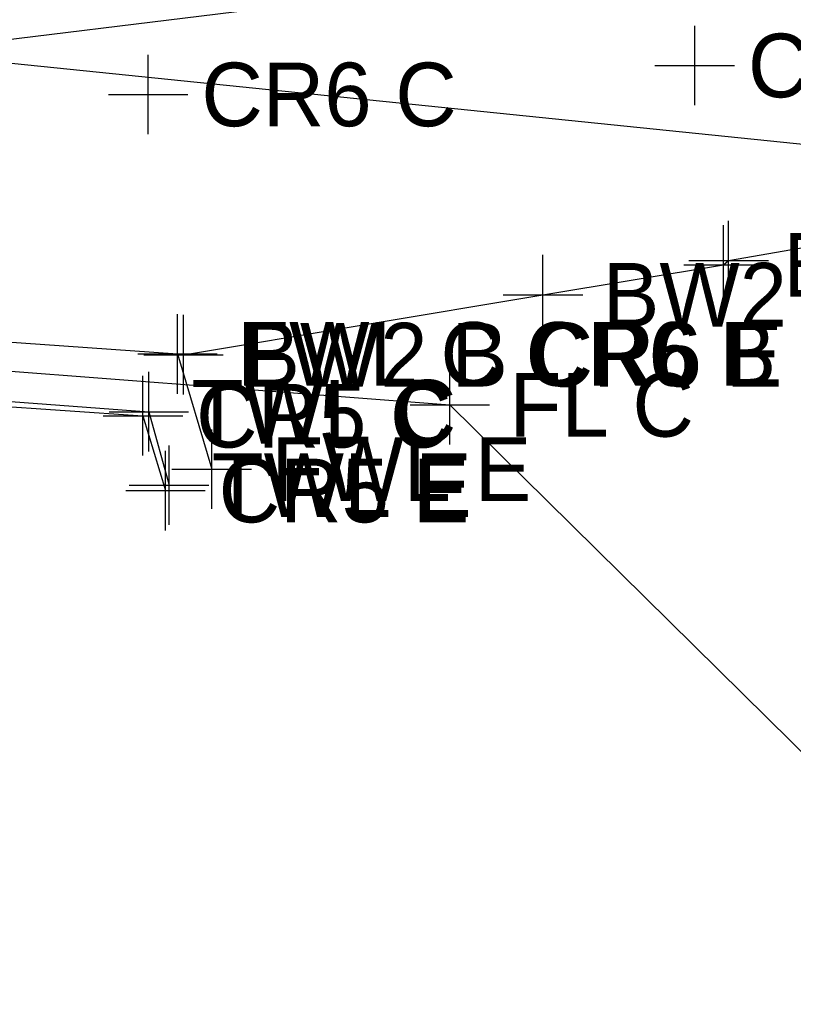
# Model space of a CAD drawing. Extents: x 1363693 to 1365209, y 422201 to 424153.
# Drawn here: x 1364078.34 to 1364097.78, y 423073.55 to 423098.38 of the extents above; entities that cross this region are included whole.
import ezdxf

# ---------------------------------------------------------------- set-up
doc = ezdxf.new("R2010")
doc.units = 0
for name, color, linetype in [('BASELINE-CL-RW', 7, 'Continuous'), ('BD_X_Building', 7, 'Continuous'), ('O-ALGN-BASELINE-WERK-CL-RW', 7, 'Continuous'), ('O-ALGN-TEXT-BASELINE-WERK-CL-RW', 7, 'Continuous'), ('RD_X_Fence', 7, 'Continuous'), ('RD_X_Wall', 7, 'Continuous'), ('SV_X_Original_Ground', 7, 'Continuous'), ('SV_X_Random_Point', 7, 'Continuous'), ('SV_X_Shot_Marker', 7, 'Continuous'), ('UT_X_Electric', 7, 'Continuous')]:
    doc.layers.add(name, color=color, linetype=linetype)

msp = doc.modelspace()

# ---------------------------------------------------------------- linework, layer by layer
at = {"layer": 'BASELINE-CL-RW'}
msp.add_lwpolyline([(1364038.047, 423099.579), (1364041.836, 423099.146), (1364066.67, 423096.675), (1364068.189, 423096.673), (1364092.147, 423099.618), (1364115.311, 423102.579), (1364117.714, 423103.085), (1364123.598, 423104.457), (1364142.807, 423102.331)], dxfattribs=at)
at = {"layer": 'BD_X_Building'}
for p, q in [((1364066.06, 423091.143), (1364082.304, 423089.975)), ((1364082.304, 423089.975), (1364083.164, 423087.079)), ((1364065.797, 423089.695), (1364081.585, 423088.522)), ((1364081.585, 423088.522), (1364082.093, 423086.678))]:
    msp.add_line(p, q, dxfattribs=at)
at = {"layer": 'O-ALGN-BASELINE-WERK-CL-RW'}
for points in [[(1364096.033, 423092.212), (1364096.033, 423092.212), (1364096.16, 423092.322)], [(1364082.304, 423089.975), (1364082.455, 423089.956), (1364082.455, 423089.956)], [(1364060.845, 423087.742), (1364061.759, 423089.763), (1364065.805, 423089.495), (1364081.435, 423088.423), (1364082.003, 423086.541)]]:
    msp.add_lwpolyline(points, dxfattribs=at)
at = {"layer": 'O-ALGN-TEXT-BASELINE-WERK-CL-RW'}
msp.add_lwpolyline([(1364082.455, 423089.956), (1364091.492, 423091.463), (1364096.033, 423092.212), (1364096.16, 423092.322), (1364105.9, 423094.014), (1364117.087, 423095.993), (1364124.372, 423097.302), (1364141.98, 423095.292), (1364166.947, 423092.589), (1364178.078, 423091.327), (1364181.068, 423090.938), (1364184.015, 423090.305), (1364184.015, 423090.305), (1364187.51, 423089.214), (1364190.879, 423087.78), (1364190.879, 423087.78), (1364196.807, 423084.458), (1364200.629, 423083.854), (1364205.148, 423082.949)], dxfattribs=at)
at = {"layer": 'RD_X_Fence'}
for p, q in [((1364066.124, 423090.462), (1364089.15, 423088.696)), ((1364089.15, 423088.696), (1364104.502, 423073.553))]:
    msp.add_line(p, q, dxfattribs=at)
at = {"layer": 'RD_X_Wall'}
for p, q in [((1364066.06, 423091.143), (1364082.304, 423089.975)), ((1364082.304, 423089.975), (1364083.164, 423087.079)), ((1364065.797, 423089.695), (1364081.585, 423088.522)), ((1364081.585, 423088.522), (1364082.093, 423086.678))]:
    msp.add_line(p, q, dxfattribs=at)
at = {"layer": 'SV_X_Original_Ground'}
for p, q in [((1364095.308, 423096.226), (1364095.308, 423098.226)), ((1364081.568, 423095.498), (1364081.568, 423097.498)), ((1364094.308, 423097.226), (1364096.308, 423097.226)), ((1364080.568, 423096.498), (1364082.568, 423096.498)), ((1364081.435, 423087.423), (1364081.435, 423089.423)), ((1364080.435, 423088.423), (1364082.435, 423088.423)), ((1364082.003, 423085.541), (1364082.003, 423087.541)), ((1364081.003, 423086.541), (1364083.003, 423086.541))]:
    msp.add_line(p, q, dxfattribs=at)
at = {"layer": 'SV_X_Random_Point'}
for p, q in [((1364082.304, 423088.975), (1364082.304, 423090.975)), ((1364081.304, 423089.975), (1364083.304, 423089.975)), ((1364081.585, 423087.522), (1364081.585, 423089.522)), ((1364080.585, 423088.522), (1364082.585, 423088.522)), ((1364083.164, 423086.079), (1364083.164, 423088.079)), ((1364082.093, 423085.678), (1364082.093, 423087.678)), ((1364082.164, 423087.079), (1364084.164, 423087.079)), ((1364081.093, 423086.678), (1364083.093, 423086.678))]:
    msp.add_line(p, q, dxfattribs=at)
at = {"layer": 'SV_X_Shot_Marker'}
for p, q in [((1364096.033, 423091.212), (1364096.033, 423093.212)), ((1364096.16, 423091.322), (1364096.16, 423093.322)), ((1364091.492, 423090.463), (1364091.492, 423092.463)), ((1364095.033, 423092.212), (1364097.033, 423092.212)), ((1364095.16, 423092.322), (1364097.16, 423092.322)), ((1364090.492, 423091.463), (1364092.492, 423091.463)), ((1364082.455, 423088.956), (1364082.455, 423090.956)), ((1364081.455, 423089.956), (1364083.455, 423089.956)), ((1364089.15, 423087.696), (1364089.15, 423089.696)), ((1364088.15, 423088.696), (1364090.15, 423088.696))]:
    msp.add_line(p, q, dxfattribs=at)
at = {"layer": 'UT_X_Electric'}
msp.add_lwpolyline([(1364201.55, 423074.962), (1364187.938, 423086.039), (1364061.994, 423098.936)], dxfattribs=at)

# ---------------------------------------------------------------- texts
at = {"layer": 'SV_X_Original_Ground'}
for s, p in [('CR6 C', (1364096.645, 423096.426)), ('CR6 C', (1364082.905, 423095.698)), ('CR5 C', (1364082.772, 423087.623)), ('CR5 E', (1364083.34, 423085.741))]:
    msp.add_text(s, height=1.6, dxfattribs=at).set_placement(p)
at = {"layer": 'SV_X_Random_Point'}
for s, p in [('FWL C CR6 B', (1364083.804, 423089.175)), ('TWL C', (1364082.656, 423087.722)), ('FWL E', (1364084.664, 423086.279)), ('TWL E', (1364083.164, 423085.878))]:
    msp.add_text(s, height=1.6, dxfattribs=at).set_placement(p)
at = {"layer": 'SV_X_Shot_Marker'}
for s, p in [('BW2 C CR6 B', (1364097.533, 423091.412)), ('BW2 C', (1364092.992, 423090.663)), ('BW2 B CR6 E', (1364083.955, 423089.156)), ('FL C', (1364090.65, 423087.896))]:
    msp.add_text(s, height=1.6, dxfattribs=at).set_placement(p)

doc.saveas('drawing.dxf')
